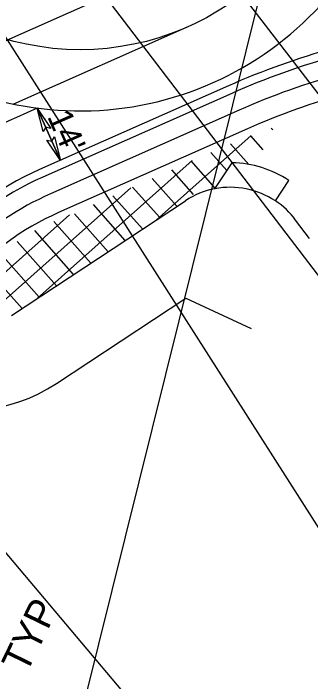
# Model space of a CAD drawing. Extents: x 2010838 to 2015151, y 441905 to 447792.
# Drawn here: x 2011951.1 to 2012023.9, y 444767.3 to 444931.1 of the extents above; entities that cross this region are included whole.
import ezdxf

# ---------------------------------------------------------------- set-up
doc = ezdxf.new("R2010")
doc.units = 0
for name, color, linetype in [('C - EC', 7, 'Continuous'), ('C-Alignment Geometry', 7, 'Continuous'), ('C-Grave Plots', 7, 'Continuous'), ('C-Surface', 7, 'Continuous'), ('CLRD', 7, 'Continuous'), ('Default_10ft_LIDAR_Contou', 7, 'Continuous'), ('HATCH', 7, 'Continuous'), ('s-Existing Major', 7, 'Continuous'), ('S-Existing Minor', 7, 'Continuous'), ('S-overhead electric', 7, 'Continuous'), ('TEXT-LG', 7, 'Continuous'), ('TEXT-MED', 7, 'Continuous')]:
    doc.layers.add(name, color=color, linetype=linetype)

msp = doc.modelspace()

# ---------------------------------------------------------------- linework, layer by layer
at = {"layer": 'C - EC'}
for p, q in [((2012014.71, 444902.5), (2012014.29, 444902.97)), ((2011986.09, 444880.44), (2012009.4, 444901.15)), ((2012012.34, 444897.64), (2012009.26, 444901.1)), ((2012008.83, 444894.05), (2012004.33, 444899.12)), ((2012003.45, 444892.59), (2011999.51, 444897.02)), ((2011956.92, 444861.21), (2011994.95, 444895)), ((2012000.59, 444888.28), (2011994.71, 444894.9)), ((2011995.28, 444886.73), (2011989.91, 444892.77)), ((2011991.19, 444883.8), (2011985.11, 444890.64)), ((2011941.09, 444853.83), (2011979.92, 444888.34)), ((2011986.97, 444881.02), (2011980.31, 444888.51)), ((2011982.75, 444878.24), (2011975.52, 444886.38)), ((2011978.54, 444875.46), (2011970.72, 444884.26)), ((2011935.2, 444855.28), (2011964.9, 444881.67)), ((2011974.32, 444872.68), (2011966.1, 444881.93)), ((2011970.1, 444869.9), (2011961.03, 444880.1)), ((2011965.88, 444867.12), (2011956.36, 444877.84)), ((2011961.66, 444864.34), (2011952.03, 444875.18)), ((2011957.45, 444861.56), (2011948.04, 444872.14)), ((2011953.23, 444858.77), (2011944.37, 444868.74))]:
    msp.add_line(p, q, dxfattribs=at)
at = {"layer": 'C-Alignment Geometry'}
msp.add_line((2011956.98, 444907.85), (2011951.86, 444905.58), dxfattribs=at)
msp.add_arc((2011989.97, 444819.65), 94, 113.9163, 134.0999, dxfattribs=at)
at = {"layer": 'C-Surface'}
for p, q in [((2011987.73, 444941.46), (2011933.8, 444917.54)), ((2011993.82, 444927.74), (2011951.18, 444908.84))]:
    msp.add_line(p, q, dxfattribs=at)
at = {"layer": 'CLRD'}
msp.add_arc((2012535.6, 444558.07), 720, 139.84446, 154.1777, dxfattribs=at)
at = {"layer": 'Default_10ft_LIDAR_Contou'}
for p, q in [((2011967.46, 444987.16), (2012057.51, 444870.03)), ((2012044.12, 444776.47), (2011932.53, 444951.39)), ((2011971.99, 444937.37), (2012066.46, 444813.44)), ((2011887.5, 444871.69), (2011991.38, 444748.94))]:
    msp.add_line(p, q, dxfattribs=at)
at = {"layer": 'HATCH'}
msp.add_line((2011956.98, 444907.85), (2011962.66, 444895.05), dxfattribs=at)
msp.add_circle((2011967.46, 444987.16), 65, dxfattribs=at)
msp.add_arc((2011967.46, 444987.16), 80, 242.6645, 336.5135, dxfattribs=at)
at = {"layer": 's-Existing Major'}
for points in [[(2011958.43, 444902.1), (2011956.98, 444907.85), (2011960.32, 444902.9), (2011959.06, 444903.16)], [(2011961.21, 444900.81), (2011962.66, 444895.05), (2011959.32, 444900.01), (2011960.57, 444899.75)]]:
    msp.add_lwpolyline(points, close=True, dxfattribs=at)
at = {"layer": 'S-Existing Minor'}
for p, q in [((2011915.11, 444547.35), (2012067.43, 445160.54)), ((2011962.66, 444895.05), (2011956.98, 444907.85))]:
    msp.add_line(p, q, dxfattribs=at)
at = {"layer": 'S-overhead electric'}
for p, q in [((2012003.79, 444913.3), (2011957.54, 444892.79)), ((2012000.47, 444888.1), (2012004.69, 444894.46)), ((2012015.3, 444885.13), (2012018.62, 444890.13)), ((2011950.65, 444857.08), (2011993.25, 444885.16)), ((2012023.65, 444875.92), (2012020.27, 444880.44)), ((2011961.66, 444840.38), (2011993.38, 444861.29)), ((2011993.38, 444861.29), (2012009.36, 444853.87))]:
    msp.add_line(p, q, dxfattribs=at)
for centre, radius, start, end in [((2012078.79, 444744.18), 185, 105.3785, 113.9163), ((2012004.26, 444868.46), 26, 56.4681, 89.047), ((2011989.97, 444819.65), 80, 113.9163, 161.328), ((2012004.26, 444868.46), 20, 56.4681, 100.8951), ((2012004.26, 444868.46), 20, 100.8951, 123.397), ((2012004.26, 444868.46), 20, 36.7794, 56.4681), ((2011939.64, 444873.77), 40, 246.2263, 303.397)]:
    msp.add_arc(centre, radius, start, end, dxfattribs=at)
at = {"layer": 'TEXT-LG'}
for p, q in [((2012006.43, 444907.36), (2011960.17, 444886.84)), ((2012008.46, 444902.79), (2011962.2, 444882.27))]:
    msp.add_line(p, q, dxfattribs=at)
for centre, radius, start, end in [((2012078.79, 444744.18), 178.5, 105.3785, 113.9163), ((2012078.79, 444744.18), 173.5, 105.3785, 113.9163), ((2011989.97, 444819.65), 73.5, 113.9163, 133.5582), ((2011989.97, 444819.65), 68.5, 113.9163, 138.4074)]:
    msp.add_arc(centre, radius, start, end, dxfattribs=at)
at = {"layer": 'TEXT-MED'}
msp.add_line((2012004.6, 444911.47), (2011958.35, 444890.96), dxfattribs=at)
for centre, radius, start, end in [((2012078.79, 444744.18), 183, 105.3785, 113.9163), ((2011989.97, 444819.65), 78, 113.9163, 161.328)]:
    msp.add_arc(centre, radius, start, end, dxfattribs=at)

# ---------------------------------------------------------------- texts
at = {"layer": 'C-Grave Plots'}
for s, height, rotation, p in [("14'", 6, 293.9163, (2011959.31, 444905.83)), ('TYP', 7, 64.0832, (2011954.29, 444769.03))]:
    msp.add_text(s, height=height, rotation=rotation, dxfattribs=at).set_placement(p)

doc.saveas('drawing.dxf')
